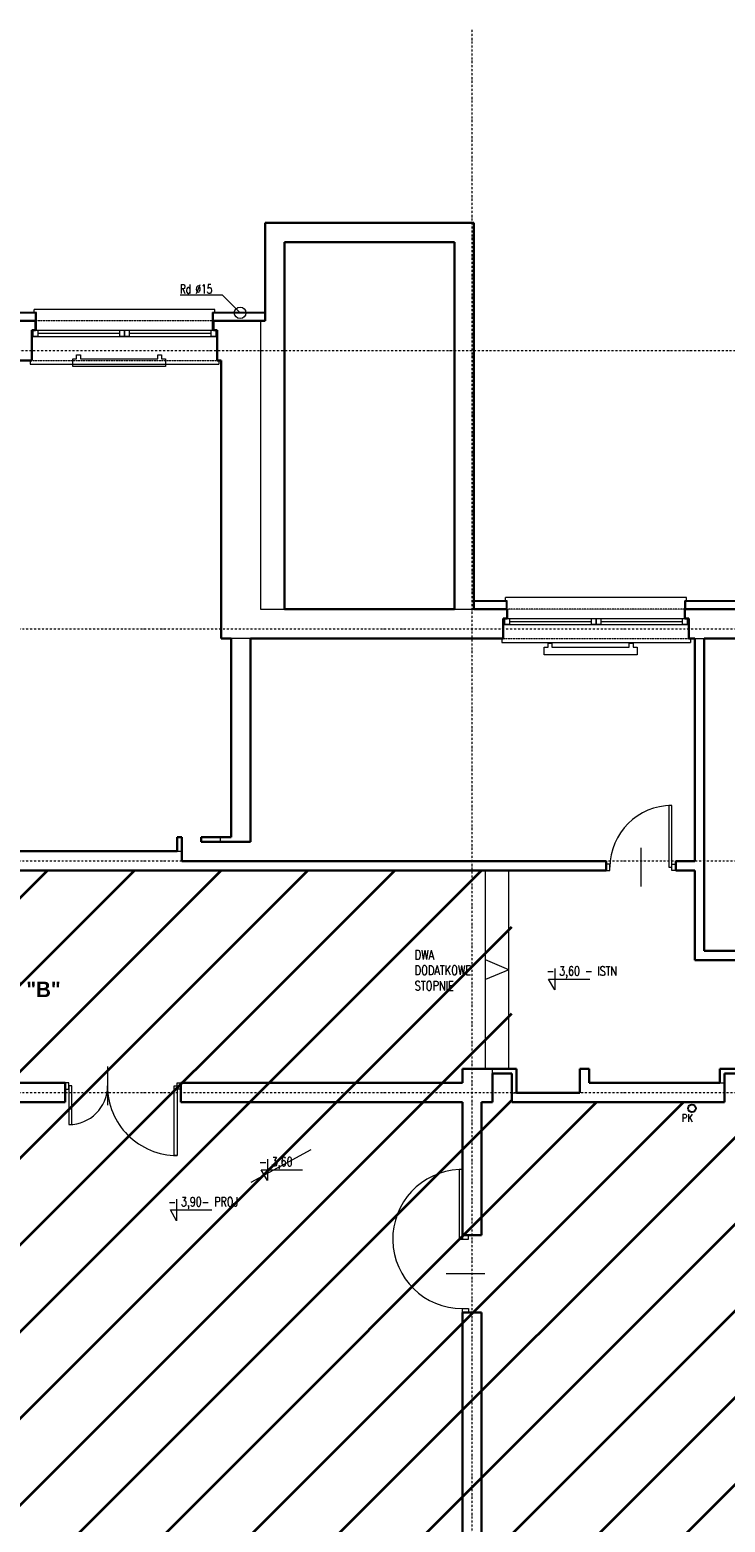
# Model space of a CAD drawing. Header units: millimetres. Extents: x -1893473 to 942156, y -534599 to 942944.
# Tile 424 of 656: x 89103 to 98098, y -215423 to -196111. Entities that reach past the tile are written whole.
import ezdxf

# ---------------------------------------------------------------- set-up
doc = ezdxf.new("R2010")
doc.units = ezdxf.units.MM
doc.header["$LTSCALE"] = 0.2
doc.linetypes.add('DASHDOT', pattern=[25.4, 12.7, -6.35, 0, -6.35])
doc.linetypes.add('HIDDEN', pattern=[9.525, 6.35, -3.175])
for name, color, linetype, lineweight in [('!! 0_ Istn-okna', 6, 'Continuous', 13), ('!! 0_ Istn-sciany', 7, 'Continuous', 30), ('!! 0_ Istn-widok', 1, 'Continuous', 15), ('!! 0_ Opis', 3, 'Continuous', 13), ('!! 0_Istn-cienka', 4, 'Continuous', 9), ('!! 0_Istn-drzwi', 1, 'Continuous', 13), ('!! 0_Osie', 1, 'DASHDOT', 13), ('!! 0_Widok', 1, 'Continuous', 15), ('!! 1_ tynk zewn  - nowy', 21, 'Continuous', 20), ('DO KONSTRUKCJI', 222, 'Continuous', 35), ('P-Osie', 1, 'DASHDOT', 18), ('P-Wymiar', 142, 'Continuous', 9)]:
    doc.layers.add(name, color=color, linetype=linetype, lineweight=lineweight)
doc.layers.add('!! 0_Istn-grzejniki', color=7, linetype='Continuous', lineweight=0, plot=False)
doc.layers.add('!! 0_opis pionów', color=4, linetype='Continuous')
doc.styles.add('ARCHETYP', font='romans.shx', dxfattribs={"height": 15})
doc.styles.add('ROMANS', font='arial.ttf', dxfattribs={"width": 0.7})
doc.styles.add('SIMPLEX', font='simplex.shx', dxfattribs={"width": 0.77})
doc.styles.add('STYLE10', font='arialbd.ttf')
doc.dimstyles.new('A100', dxfattribs={"dimscale": 100, "dimtxt": 1.75, "dimasz": 0.05, "dimexe": 0, "dimexo": 0, "dimgap": 1, "dimtad": 1, "dimdec": 0, "dimrnd": 1, "dimdsep": 46, "dimtxsty": 'ROMANS', "dimblk": '[[[[[[[[', "dimcen": 2, "dimdle": 2, "dimse1": 1, "dimse2": 1, "dimclrd": 256, "dimclrt": 1, "dimadec": 0, "dimazin": 0, "dimtfac": 1, "dimtdec": 0, "dimtix": 1, "dimtmove": 2, "dimatfit": 3, "dimldrblk": '[[[[[[[[', "dimfxl": 1, "dimtvp": 0.6, "dimtolj": 1, "dimlwd": 9, "dimarcsym": 0})

# ---------------------------------------------------------------- blocks, each defined once
blk = doc.blocks.new('BLOK OSI')
at = {"layer": 'P-Osie'}
for points in [[(53191.2, -193626.9), (53191.2, -199870.8)], [(51570, -194041.8), (53810.6, -194041.8)], [(48639.3, -194402.1), (55424.3, -194402.1)], [(48639.3, -194702.1), (55442.3, -194702.1)], [(48639.3, -195002.1), (55442.3, -195002.1)]]:
    blk.add_lwpolyline(points, dxfattribs=at)
blk = doc.blocks.new('[[[[[[[[')
at = {"layer": 'P-Wymiar'}
for p, q in [((-12.7, -12.7), (12.7, 12.7)), ((0, 0), (-4.6, 0)), ((0, 18), (0, -18))]:
    blk.add_line(p, q, dxfattribs=at)
blk = doc.blocks.new('*D4830')
at = {"layer": 'DEFPOINTS', "color": 0, "transparency": 16777216}
for p in [(92148, -199948), (117662, -199948), (108763, -255438)]:
    blk.add_point(p, dxfattribs=at)
at = {"layer": 'P-Wymiar', "lineweight": 9, "transparency": 16777216}
blk.add_line((117662, -255433), (117662, -199953), dxfattribs=at)
at = {"layer": 'P-Wymiar', "lineweight": 9, "transparency": 16777216, "xscale": 5, "yscale": 5, "zscale": 5}
for p, rotation in [((117662, -199948), 90), ((117662, -255438), 270)]:
    blk.add_blockref('[[[[[[[[', p, dxfattribs=dict(at, rotation=rotation))
at = {"layer": 'P-Wymiar', "color": 1, "transparency": 16777216, "insert": (117473, -227693), "char_height": 175, "attachment_point": 5, "rotation": 90, "style": 'ROMANS'}
blk.add_mtext('\\A1;55490', dxfattribs=at)
blk = doc.blocks.new('*D4842')
at = {"layer": 'DEFPOINTS', "color": 0, "transparency": 16777216}
for p in [(97369, -200260), (117312, -200260), (113791, -203863)]:
    blk.add_point(p, dxfattribs=at)
at = {"layer": 'P-Wymiar', "lineweight": 9, "transparency": 16777216}
blk.add_line((117312, -203858), (117312, -200265), dxfattribs=at)
at = {"layer": 'P-Wymiar', "lineweight": 9, "transparency": 16777216, "xscale": 5, "yscale": 5, "zscale": 5}
for p, rotation in [((117312, -200260), 90), ((117312, -203863), 270)]:
    blk.add_blockref('[[[[[[[[', p, dxfattribs=dict(at, rotation=rotation))
at = {"layer": 'P-Wymiar', "color": 1, "transparency": 16777216, "insert": (117123, -202062), "char_height": 175, "attachment_point": 5, "rotation": 90, "style": 'ROMANS'}
blk.add_mtext('\\A1;3603', dxfattribs=at)
blk = doc.blocks.new('*D4843')
at = {"layer": 'DEFPOINTS', "color": 0, "transparency": 16777216}
for p in [(92148, -199948), (117312, -199948), (97369, -200260)]:
    blk.add_point(p, dxfattribs=at)
at = {"layer": 'P-Wymiar', "lineweight": 9, "transparency": 16777216}
for p, q in [((117312, -199943), (117312, -199938)), ((117312, -200260), (117312, -199948)), ((117312, -200265), (117312, -200270))]:
    blk.add_line(p, q, dxfattribs=at)
at = {"layer": 'P-Wymiar', "lineweight": 9, "transparency": 16777216, "xscale": 5, "yscale": 5, "zscale": 5}
for p, rotation in [((117312, -199948), 270), ((117312, -200260), 90)]:
    blk.add_blockref('[[[[[[[[', p, dxfattribs=dict(at, rotation=rotation))
at = {"layer": 'P-Wymiar', "color": 1, "transparency": 16777216, "insert": (117123, -200104), "char_height": 175, "attachment_point": 5, "rotation": 90, "style": 'ROMANS'}
blk.add_mtext('\\A1;312', dxfattribs=at)

msp = doc.modelspace()

# ---------------------------------------------------------------- hatches: boundary and pattern name
at = {"layer": 'DO KONSTRUKCJI'}
h = msp.add_hatch(dxfattribs=at)
h.set_pattern_fill('ANSI31', color=256, scale=250)
h.set_pattern_definition([(45, (-437088.9, 1739527.8), (-561.266, 561.266), [])])
h.paths.add_polyline_path([(82958.25178, -212738.09366), (82958.25178, -209988.09366), (86058.25178, -209988.09366), (86058.25178, -211288.09366), (85838.25178, -211288.09366), (85838.25178, -212738.09366)])
h.paths.add_polyline_path([(82958.25178, -216348.09366), (112578.25178, -216218.09366), (112708.25178, -203988.09366), (110418.25178, -203988.09366), (110418.25178, -209988.09366), (95338.25178, -209988.09366), (95338.25178, -206988.09366), (79948.25178, -206988.09366), (79948.25178, -209738.09366), (79948.25178, -209988.09366), (76528.25178, -209988.09366), (76528.25178, -211308.09366), (73948.25178, -211308.09366), (73948.25178, -216348.09366)])

# ---------------------------------------------------------------- linework, layer by layer
at = {"layer": '!! 0_ Istn-okna'}
for points in [[(89128.25178, -199998.09366), (91528.25178, -199998.09366)], [(89208.25178, -200038.09366), (90268.25178, -200038.09366)], [(90388.25178, -200038.09366), (91448.25178, -200038.09366)], [(89128.25178, -200078.09366), (91528.25178, -200078.09366)], [(95228.25178, -203728.09366), (97628.25178, -203728.09366)], [(95228.25178, -203808.09366), (97628.25178, -203808.09366)], [(95308.25178, -203768.09366), (96368.25178, -203768.09366)], [(96488.25178, -203768.09366), (97548.25178, -203768.09366)]]:
    msp.add_lwpolyline(points, dxfattribs=at)
for points in [[(89148.25178, -199998.09366), (89208.25178, -199998.09366), (89208.25178, -200078.09366), (89148.25178, -200078.09366)], [(90268.25178, -199998.09366), (90328.25178, -199998.09366), (90328.25178, -200078.09366), (90268.25178, -200078.09366)], [(90328.25178, -199998.09366), (90388.25178, -199998.09366), (90388.25178, -200078.09366), (90328.25178, -200078.09366)], [(91448.25178, -199998.09366), (91508.25178, -199998.09366), (91508.25178, -200078.09366), (91448.25178, -200078.09366)], [(95248.25178, -203728.09366), (95308.25178, -203728.09366), (95308.25178, -203808.09366), (95248.25178, -203808.09366)], [(96368.25178, -203728.09366), (96428.25178, -203728.09366), (96428.25178, -203808.09366), (96368.25178, -203808.09366)], [(96428.25178, -203728.09366), (96488.25178, -203728.09366), (96488.25178, -203808.09366), (96428.25178, -203808.09366)], [(97548.25178, -203728.09366), (97608.25178, -203728.09366), (97608.25178, -203808.09366), (97548.25178, -203808.09366)]]:
    msp.add_lwpolyline(points, close=True, dxfattribs=at)
at = {"layer": '!! 0_ Istn-sciany'}
for p, q in [((98028.25178, -209738.09366), (98028.25178, -209558.09366)), ((98088.25178, -209988.09366), (98088.25178, -209618.09366))]:
    msp.add_line(p, q, dxfattribs=at)
for points in [[(92148.25178, -198608.09366), (94848.25178, -198608.09366)], [(92148.25178, -199878.09366), (92148.25178, -198608.09366)], [(94848.25178, -203608.09366), (94848.25178, -198608.09366)], [(92398.25178, -198858.09366), (94598.25178, -198858.09366)], [(92398.25178, -203608.09366), (92398.25178, -198858.09366)], [(94598.25178, -203608.09366), (94598.25178, -198858.09366)], [(88478.25178, -199878.09366), (89178.25178, -199878.09366)], [(89128.25178, -199998.09366), (89178.25178, -199998.09366)], [(89128.25178, -200388.09366), (89128.25178, -199998.09366)], [(89178.25178, -199998.09366), (89178.25178, -199878.09366)], [(89178.25178, -199998.09366), (89178.25178, -199878.09366)], [(91478.25178, -199878.09366), (92148.25178, -199878.09366)], [(91478.25178, -199998.09366), (91478.25178, -199878.09366)], [(91478.25178, -199998.09366), (91478.25178, -199878.09366)], [(91478.25178, -199998.09366), (91528.25178, -199998.09366)], [(91528.25178, -200388.09366), (91528.25178, -199998.09366)], [(88528.25178, -200388.09366), (89128.25178, -200388.09366)], [(91528.25178, -200388.09366), (91578.25178, -200388.09366)], [(91578.25178, -200388.09366), (91578.25178, -203988.09366)], [(92398.25178, -203608.09366), (94598.25178, -203608.09366)], [(94848.25178, -203608.09366), (95278.25178, -203608.09366)], [(95228.25178, -203728.09366), (95278.25178, -203728.09366)], [(95228.25178, -203988.09366), (95228.25178, -203728.09366)], [(95278.25178, -203728.09366), (95278.25178, -203608.09366)], [(97578.25178, -203608.09366), (98278.25178, -203608.09366)], [(97578.25178, -203728.09366), (97578.25178, -203608.09366)], [(97578.25178, -203728.09366), (97628.25178, -203728.09366)], [(97628.25178, -203988.09366), (97628.25178, -203728.09366)], [(91708.25178, -203988.09366), (91578.25178, -203988.09366)], [(91708.25178, -203988.09366), (91708.25178, -206558.09366)], [(91958.25178, -203988.09366), (95228.25178, -203988.09366)], [(91958.25178, -203988.09366), (91958.25178, -206618.09366)], [(97628.25178, -203988.09366), (97708.25178, -203988.09366)], [(97708.25178, -203988.09366), (97708.25178, -206868.09366)], [(97828.25178, -203988.09366), (98228.25178, -203988.09366)], [(97828.25178, -203988.09366), (97828.25178, -208028.09366)], [(91008.25177, -206738.09366), (91008.25177, -206558.09366)], [(91008.25177, -206558.09366), (91068.25178, -206558.09366)], [(91068.25178, -206868.09366), (91068.25178, -206558.09366)], [(91318.25178, -206558.09366), (91708.25178, -206558.09366)], [(91318.25178, -206618.09366), (91318.25178, -206558.09366)], [(91318.25178, -206618.09366), (91568.25178, -206618.09366)], [(91568.25178, -206618.09366), (91958.25178, -206618.09366)], [(88458.25178, -206738.09366), (91008.25177, -206738.09366)], [(88458.25178, -206988.09366), (96558.25178, -206988.09366)], [(91068.25178, -206868.09366), (91568.25178, -206868.09366)], [(91568.25178, -206868.09366), (96558.25178, -206868.09366)], [(96558.25178, -206868.09366), (96558.25178, -206988.09366)], [(97458.25177, -206868.09366), (97708.25178, -206868.09366)], [(97458.25177, -206868.09366), (97458.25177, -206988.09366)], [(97458.25177, -206988.09366), (97708.25178, -206988.09366)], [(97708.25178, -206988.09366), (97708.25178, -208148.09366)], [(97708.25178, -208148.09366), (98338.25178, -208148.09366)], [(97828.25178, -208028.09366), (98338.25178, -208028.09366)], [(94698.25177, -209558.09366), (94698.25177, -209738.09366)], [(95398.25178, -209558.09366), (94698.25177, -209558.09366)], [(95338.25178, -209618.09366), (95088.25178, -209618.09366)], [(95088.25178, -209618.09366), (95088.25178, -209868.09366)], [(95338.25178, -209988.09366), (95338.25178, -209618.09366)], [(95398.25178, -209868.09366), (95398.25178, -209558.09366)], [(96218.25178, -209868.09366), (96218.25178, -209558.09366)], [(96218.25178, -209558.09366), (96338.25178, -209558.09366)], [(96338.25178, -209738.09366), (96338.25178, -209558.09366)], [(98028.25178, -209558.09366), (98338.25178, -209558.09366)], [(98088.25178, -209618.09366), (98338.25178, -209618.09366)], [(82958.25178, -209738.09366), (89558.25178, -209738.09366)], [(89558.25178, -209738.09366), (89558.25178, -209988.09366)], [(91058.25178, -209738.09366), (94698.25177, -209738.09366)], [(91058.25178, -209738.09366), (91058.25178, -209988.09366)], [(95088.25178, -209868.09366), (95088.25178, -209988.09366)], [(95398.25178, -209868.09366), (96218.25178, -209868.09366)], [(96338.25178, -209738.09366), (98028.25178, -209738.09366)], [(82958.25178, -209988.09366), (89558.25097, -209988.09366)], [(91058.25178, -209988.09366), (94698.25177, -209988.09366)], [(94698.25177, -209988.09366), (94698.25177, -211709.38239)], [(94948.25178, -209988.09366), (95088.25178, -209988.09366)], [(94948.25178, -209988.09366), (94948.25178, -211709.38239)], [(95338.25178, -209988.09366), (98088.25178, -209988.09366)], [(94948.25178, -211709.38239), (94698.25177, -211709.38239)], [(94948.25178, -212709.38239), (94698.25177, -212709.38239)], [(94698.25177, -212709.38239), (94698.25177, -216348.09366)], [(94948.25178, -212709.38239), (94948.25178, -216218.09366)]]:
    msp.add_lwpolyline(points, dxfattribs=at)
at = {"layer": '!! 0_ Istn-widok'}
for points in [[(91498.25178, -199728.09366), (89158.25178, -199728.09366)], [(89158.25178, -199778.09366), (89158.25178, -199728.09366)], [(91498.25178, -199778.09366), (91498.25178, -199728.09366)], [(92088.25178, -199878.09366), (92088.25178, -203608.09366)], [(92088.25178, -199878.09366), (92148.25178, -199878.09366)], [(89108.25178, -200388.09366), (89108.25178, -200438.09366)], [(89108.25178, -200438.09366), (91548.25178, -200438.09366)], [(91548.25178, -200388.09366), (91548.25178, -200438.09366)], [(97598.25178, -203458.09366), (95258.25178, -203458.09366)], [(95258.25178, -203508.09366), (95258.25178, -203458.09366)], [(97598.25178, -203508.09366), (97598.25178, -203458.09366)], [(92088.25178, -203608.09366), (92148.25178, -203608.09366)], [(92148.25178, -203608.09366), (92398.25178, -203608.09366)], [(94598.25178, -203608.09366), (94848.25178, -203608.09366)], [(91958.25178, -203988.09366), (91708.25178, -203988.09366)], [(95208.25178, -203988.09366), (95208.25178, -204038.09366)], [(95208.25178, -204038.09366), (97648.25178, -204038.09366)], [(97648.25178, -203988.09366), (97648.25178, -204038.09366)], [(97708.25178, -203988.09366), (97828.25178, -203988.09366)], [(91568.25178, -206618.09366), (91568.25178, -206558.09366)], [(91008.25177, -206738.09366), (91068.25178, -206738.09366)], [(94998.25178, -209558.09366), (94998.25178, -206988.09366)], [(95298.25178, -209558.09366), (95298.25178, -206988.09366)], [(95088.25178, -209618.09366), (95088.25178, -209558.09366)], [(95338.25178, -209868.09366), (95398.25178, -209868.09366)], [(98028.25178, -209738.09366), (98088.25178, -209738.09366)]]:
    msp.add_lwpolyline(points, dxfattribs=at)
msp.add_circle((91823.31772, -199773.09366), 75, dxfattribs=at)
at = {"layer": '!! 0_ Opis'}
for points in [[(91596.94574, -199546.72167), (91048.09238, -199546.72167)], [(91596.94574, -199546.72167), (91823.31772, -199773.09366)], [(95895.91232, -208255.84751), (95895.91232, -208535.86516)], [(95895.91232, -208535.86516), (95815.07819, -208395.85633)], [(95815.07819, -208395.85633), (96349.42026, -208395.85633)], [(92176.33361, -211003.52251), (92095.49948, -210863.51369)], [(92095.49948, -210863.51369), (92629.84155, -210863.51369)], [(92176.33361, -210723.50486), (92176.33361, -211003.52251)], [(91002.18909, -211241.52763), (91002.18909, -211521.54528)], [(91002.18909, -211521.54528), (90921.35496, -211381.53646)], [(90921.35496, -211381.53646), (91455.69703, -211381.53646)]]:
    msp.add_lwpolyline(points, dxfattribs=at)
at = {"layer": '!! 0_Istn-cienka', "linetype": 'HIDDEN', "ltscale": 2}
for points in [[(91478.25178, -199878.09366), (89178.25178, -199878.09366)], [(89128.25178, -200388.09366), (91528.25178, -200388.09366)], [(97578.25178, -203608.09366), (95278.25178, -203608.09366)], [(95228.25178, -203988.09366), (97628.25178, -203988.09366)]]:
    msp.add_lwpolyline(points, dxfattribs=at)
at = {"layer": '!! 0_Istn-drzwi'}
for points in [[(97368.25178, -206148.09366), (97368.25178, -206948.09366), (97408.25178, -206948.09366), (97408.25178, -206148.09366)], [(96608.25178, -206908.09366), (96558.25178, -206908.09366), (96558.25178, -206988.09366), (96608.25178, -206988.09366)], [(97408.25177, -206908.09366), (97458.25177, -206908.09366), (97458.25177, -206988.09366), (97408.25177, -206988.09366)], [(89608.25178, -209738.09366), (89558.25178, -209738.09366), (89558.25178, -209818.09366), (89608.25178, -209818.09366)], [(89648.25177, -210278.09366), (89648.25178, -209778.09366), (89608.25178, -209778.09366), (89608.25177, -210278.09366)], [(90968.25178, -210678.09366), (90968.25177, -209778.09366), (91008.25177, -209778.09366), (91008.25178, -210678.09366)], [(91008.25177, -209738.09366), (91058.25178, -209738.09366), (91058.25178, -209818.09366), (91008.25177, -209818.09366)], [(94658.25178, -210859.38239), (94658.25177, -211759.38239), (94698.25177, -211759.38239), (94698.25178, -210859.38239)], [(94778.25177, -211759.3824), (94778.25177, -211709.3824), (94698.25177, -211709.3824), (94698.25177, -211759.3824)], [(94778.25177, -212659.38239), (94778.25177, -212709.38239), (94698.25177, -212709.38239), (94698.25177, -212659.38239)]]:
    msp.add_lwpolyline(points, close=True, dxfattribs=at)
for points in [[(97008.25178, -206698.09366), (97008.25178, -207198.09366)], [(90108.25178, -209528.09366), (90108.25178, -210028.09366)], [(94988.25177, -212209.38239), (94488.25177, -212209.3824)]]:
    msp.add_lwpolyline(points, dxfattribs=at)
for centre, radius, start, end in [((97408.25178, -206948.09366), 800, 89.999999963, 179.999999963), ((89608.25178, -209778.09366), 500, 269.999999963, 359.999999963), ((91008.25177, -209778.09366), 900, 180.000000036, 270.000000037), ((94698.25178, -211759.38239), 900, 92.547318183, 269.999999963)]:
    msp.add_arc(centre, radius, start, end, dxfattribs=at)
at = {"layer": '!! 0_Istn-grzejniki'}
for points in [[(90808.25178, -200318.09366), (90808.25178, -200368.09366), (90858.25178, -200368.09366), (90858.25178, -200468.09366), (89658.25178, -200468.09366), (89658.25178, -200368.09366), (89708.25178, -200368.09366), (89708.25178, -200318.09366), (89758.25178, -200318.09366), (89758.25178, -200368.09366), (90758.25178, -200368.09366), (90758.25178, -200318.09366)], [(96908.25178, -204048.09366), (96908.25178, -204098.09366), (96958.25178, -204098.09366), (96958.25178, -204198.09366), (95758.25178, -204198.09366), (95758.25178, -204098.09366), (95808.25178, -204098.09366), (95808.25178, -204048.09366), (95858.25178, -204048.09366), (95858.25178, -204098.09366), (96858.25178, -204098.09366), (96858.25178, -204048.09366)]]:
    msp.add_lwpolyline(points, close=True, dxfattribs=at)
msp.add_lwpolyline([(91967.27493, -211023.04273), (92740.64677, -210601.99714)], dxfattribs=at)
at = {"layer": '!! 0_opis pionów'}
msp.add_circle((97668.25178, -210068.09366), 50, dxfattribs=at)
at = {"layer": '!! 0_Widok'}
for points in [[(95298.25178, -208273.09366), (94998.25178, -208144.25451)], [(95298.25178, -208273.09366), (94998.25178, -208401.9328)]]:
    msp.add_lwpolyline(points, dxfattribs=at)
at = {"layer": '!! 1_ tynk zewn  - nowy'}
for points in [[(89188.25178, -199768.09366), (88468.25178, -199768.09366)], [(89188.25178, -199778.09366), (88468.25178, -199778.09366)], [(89178.25178, -199878.09366), (89178.25178, -199768.09366)], [(89188.25178, -199998.09366), (89188.25178, -199768.09366)], [(92148.25178, -199768.09366), (91468.25178, -199768.09366)], [(91468.25178, -199998.09366), (91468.25178, -199768.09366)], [(92148.25178, -199778.09366), (91468.25178, -199778.09366)], [(91478.25178, -199878.09366), (91478.25178, -199768.09366)], [(95278.25178, -203498.09366), (94848.25178, -203498.09366)], [(95278.25178, -203508.09366), (94848.25178, -203508.09366)], [(95268.25178, -203608.09366), (95268.25178, -203498.09366)], [(95278.25178, -203608.09366), (95278.25178, -203498.09366)], [(97578.25178, -203608.09366), (97578.25178, -203498.09366)], [(98278.25178, -203498.09366), (97578.25178, -203498.09366)], [(98278.25178, -203508.09366), (97578.25178, -203508.09366)], [(97588.25178, -203608.09366), (97588.25178, -203498.09366)]]:
    msp.add_lwpolyline(points, dxfattribs=at)

# ---------------------------------------------------------------- block references
at = {"layer": '!! 0_Osie', "xscale": 10, "yscale": 10, "zscale": 10}
msp.add_blockref('BLOK OSI', (-437088.86247, 1740157.78937), dxfattribs=at)

# ---------------------------------------------------------------- texts
at = {"layer": '!! 0_ Opis', "style": 'ARCHETYP', "width": 0.7}
msp.add_text('Rd %%C15', height=120, rotation=359.99999996, dxfattribs=at).set_placement((91044.48926, -199524.98776))
at = {"layer": '!! 0_ Opis'}
for s, height, style, width, p in [('- 3,60 - ISTN', 120, 'SIMPLEX', 0.75, (95789.03783, -208350.07514)), ('SEGMENT "B"', 200, 'STYLE10', 0.95, (87671.94584, -208628.26352)), ('- 3,60', 120, 'SIMPLEX', 0.75, (92069.45911, -210817.7325)), ('- 3,90- PROJ', 120, 'SIMPLEX', 0.75, (90895.3146, -211335.75527))]:
    msp.add_text(s, height=height, dxfattribs=dict(at, style=style, width=width)).set_placement(p)
at = {"layer": '!! 0_ Opis', "insert": (94082.49616, -208020.94184), "char_height": 120, "attachment_point": 1, "style": 'SIMPLEX'}
msp.add_mtext_dynamic_manual_height_columns('DWA DODATKOWE STOPNIE', width=46.7031119, gutter_width=75, heights=[0], dxfattribs=at)
at = {"layer": '!! 0_opis pionów', "style": 'ARCHETYP', "width": 0.8}
msp.add_text('PK', height=100, rotation=0.000000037, dxfattribs=at).set_placement((97536.57979, -210242.62711))

# ---------------------------------------------------------------- dimensions: what is measured, and where the dimension line sits
at = {"layer": 'P-Wymiar'}
dim = msp.add_linear_dim(base=(117662.29391, -199948.09366), p1=(108763.25178, -255438.09232), p2=(92148.28798, -199948.09366), angle=90, dimstyle='A100', override={"dimtmove": 0}, dxfattribs=at)
dim.commit()
dim.dimension.update_dxf_attribs({"geometry": '*D4830', "text_midpoint": (117472.94363, -227693.09299)})
for base, p1, p2, picture, middle in [((117312.29391, -199948.09366), (97368.86589, -200260.00762), (92148.28798, -199948.09366), '*D4843', (117122.88395, -200104.05064)), ((117312.29391, -200260.00762), (113791.25798, -203863.09366), (97368.86589, -200260.00762), '*D4842', (117122.88395, -202061.55064))]:
    dim = msp.add_linear_dim(base=base, p1=p1, p2=p2, angle=90, dimstyle='A100', dxfattribs=at)
    dim.commit()
    dim.dimension.update_dxf_attribs({"geometry": picture, "text_midpoint": middle})

doc.saveas('drawing.dxf')
